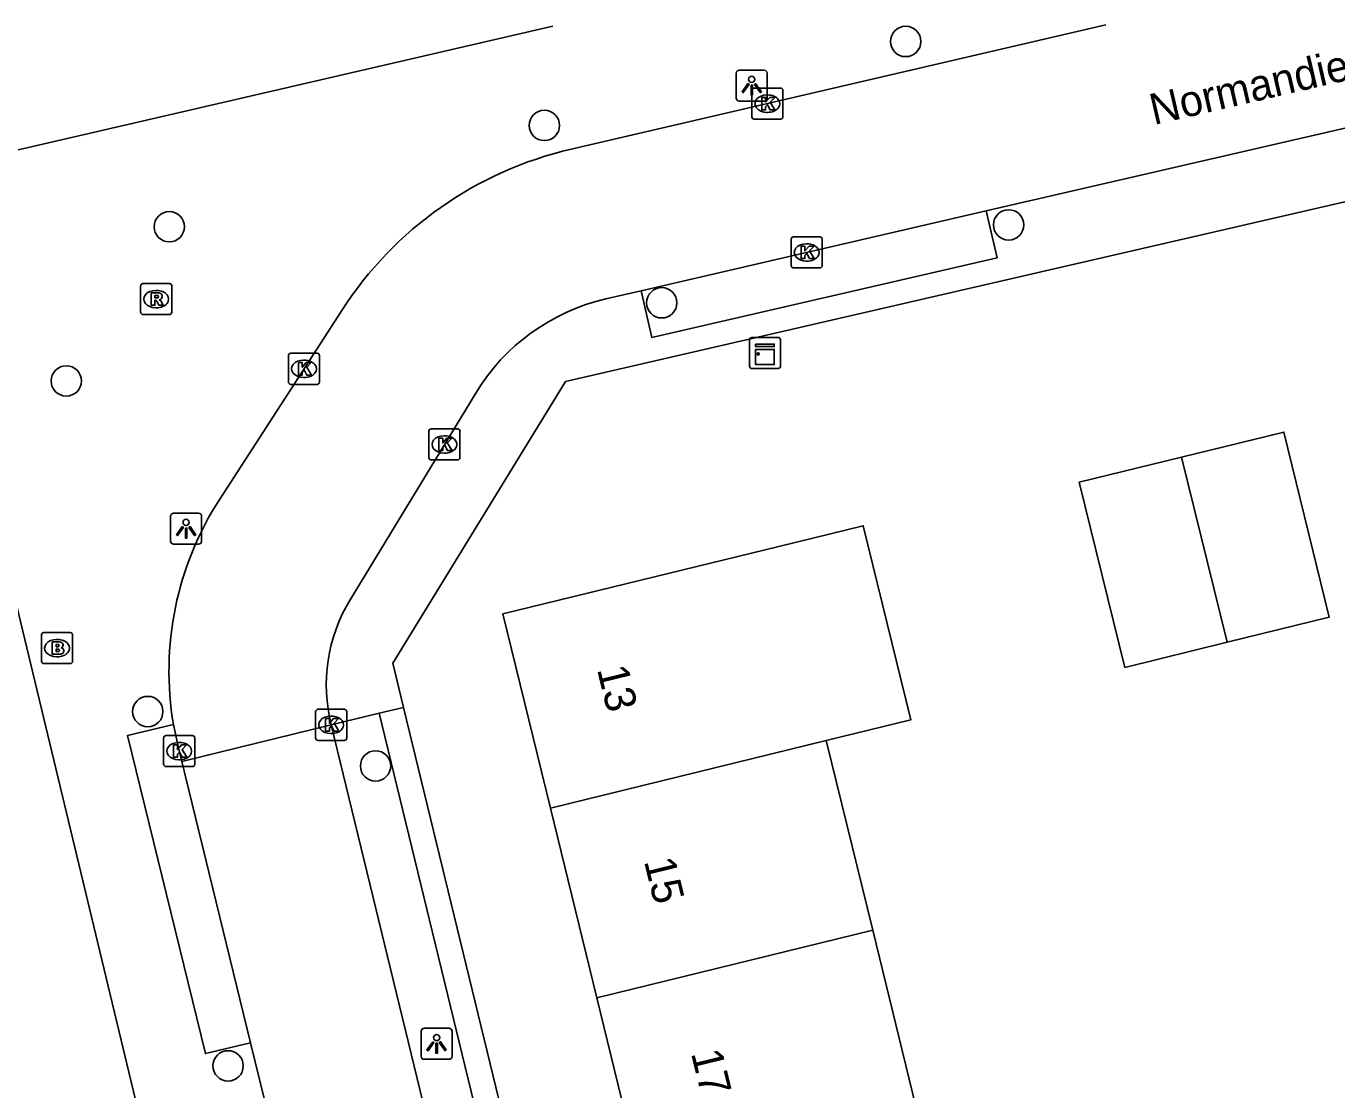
# Model space of a CAD drawing. Extents: x 158461 to 159795, y 387220 to 388672.
# Drawn here: x 159405.05 to 159447.27, y 388083.52 to 388117.78 of the extents above; entities that cross this region are included whole.
import ezdxf

# ---------------------------------------------------------------- set-up
doc = ezdxf.new("R2010")
doc.units = 0
for name, color, linetype in [('IMGEO_Boom', 7, 'Continuous'), ('IMGEO_Brandkraan', 7, 'Continuous'), ('IMGEO_Kast', 7, 'Continuous'), ('IMGEO_Kolk', 7, 'Continuous'), ('IMGEO_Lichtpunt', 7, 'Continuous'), ('IMGEO_Openbare_ruimte_label', 7, 'Continuous'), ('IMGEO_Pand', 7, 'Continuous'), ('IMGEO_Pand_nummerreeks', 7, 'Continuous'), ('IMGEO_Rijbaan_lokaal_open', 7, 'Continuous'), ('IMGEO_Rioolput', 7, 'Continuous'), ('IMGEO_Voetpad_open', 7, 'Continuous')]:
    doc.layers.add(name, color=color, linetype=linetype)

msp = doc.modelspace()

# ---------------------------------------------------------------- linework, layer by layer
at = {"layer": 'IMGEO_Boom'}
for centre in [(159433.383, 388117.288), (159421.74, 388114.583), (159409.656, 388111.32), (159436.699, 388111.38), (159425.522, 388108.87), (159406.337, 388106.352), (159408.962, 388095.703), (159416.301, 388093.951), (159411.55, 388084.289)]:
    msp.add_circle(centre, 0.489, dxfattribs=at)
at = {"layer": 'IMGEO_Brandkraan'}
for p, q in [((159405.538, 388097.321), (159405.538, 388098.173)), ((159405.613, 388098.247), (159406.465, 388098.247)), ((159406.539, 388098.173), (159406.539, 388097.321)), ((159406.026, 388098.027), (159406.051, 388098.027)), ((159406.465, 388097.247), (159405.613, 388097.247)), ((159406.049, 388097.467), (159406.024, 388097.467))]:
    msp.add_line(p, q, dxfattribs=at)
for points in [[(159405.538, 388097.321), (159405.538, 388098.173)], [(159405.613, 388098.247), (159406.465, 388098.247)], [(159406.539, 388098.173), (159406.539, 388097.321)], [(159405.886, 388097.947), (159405.886, 388097.547), (159406.099, 388097.547)], [(159406.117, 388097.947), (159405.886, 388097.947)], [(159406.065, 388097.866), (159406.011, 388097.866), (159406.011, 388097.79)], [(159406.011, 388097.79), (159406.064, 388097.79)], [(159406.073, 388097.714), (159406.011, 388097.714), (159406.011, 388097.633)], [(159406.011, 388097.633), (159406.073, 388097.633)], [(159406.465, 388097.247), (159405.613, 388097.247)]]:
    msp.add_lwpolyline(points, dxfattribs=at)
for centre, radius, start, end in [((159405.615, 388098.171), 0.0765, 91.552, 178.448), ((159405.615, 388098.171), 0.0765, 91.552, 178.448), ((159406.463, 388098.171), 0.0765, 1.552, 88.448), ((159406.463, 388098.171), 0.0765, 1.552, 88.448), ((159406.066, 388097.828), 0.0379, 267.8285, 90.9355), ((159406.074, 388097.673), 0.0404, 269.8759, 90.5077), ((159406.121, 388097.802), 0.145, 59.4692, 91.5367), ((159406.146, 388097.849), 0.0922, 285.5137, 58.1501), ((159406.151, 388097.657), 0.105, 301.3115, 78.989), ((159405.615, 388097.323), 0.0765, 181.552, 268.448), ((159405.615, 388097.323), 0.0765, 181.552, 268.448), ((159406.105, 388097.798), 0.251, 268.6676, 293.5347), ((159406.463, 388097.323), 0.0765, 271.552, 358.448), ((159406.463, 388097.323), 0.0765, 271.552, 358.448)]:
    msp.add_arc(centre, radius, start, end, dxfattribs=at)
for centre, major_axis, ratio, start_param, end_param in [((159406.025, 388097.747), (-0.387, 0.002), 0.722429, 4.712389, 7.853982), ((159406.05, 388097.747), (-0.39, 0.002), 0.717154, 1.570796, 4.712389)]:
    msp.add_ellipse(centre, major_axis=major_axis, ratio=ratio, start_param=start_param, end_param=end_param, dxfattribs=at)
at = {"layer": 'IMGEO_Kast'}
for p, q in [((159428.35, 388106.827), (159428.35, 388107.668)), ((159428.35, 388107.668), (159428.35, 388106.827)), ((159428.425, 388107.752), (159429.266, 388107.752)), ((159429.266, 388107.752), (159428.425, 388107.752)), ((159429.35, 388107.677), (159429.35, 388106.836)), ((159429.35, 388106.836), (159429.35, 388107.677)), ((159429.275, 388106.752), (159428.434, 388106.752)), ((159428.434, 388106.752), (159429.275, 388106.752))]:
    msp.add_line(p, q, dxfattribs=at)
for points in [[(159428.545, 388107.542), (159429.145, 388107.542), (159429.145, 388107.457), (159428.545, 388107.457), (159428.545, 388107.542)], [(159428.545, 388107.367), (159429.145, 388107.367), (159429.145, 388106.878), (159428.545, 388106.878), (159428.545, 388107.367)]]:
    msp.add_lwpolyline(points, dxfattribs=at)
msp.add_circle((159428.629, 388107.216), 0.0377, dxfattribs=at)
for centre, start, end in [((159428.428, 388107.674), 92.4484, 184.2845), ((159428.428, 388107.674), 92.4484, 184.2845), ((159429.272, 388107.674), 2.4484, 94.2845), ((159429.272, 388107.674), 2.4484, 94.2845), ((159428.428, 388106.83), 182.4484, 274.2845), ((159428.428, 388106.83), 182.4484, 274.2845), ((159429.272, 388106.83), 272.4484, 4.2845), ((159429.272, 388106.83), 272.4484, 4.2845)]:
    msp.add_arc(centre, 0.0779, start, end, dxfattribs=at)
at = {"layer": 'IMGEO_Kolk'}
for p, q in [((159428.501, 388115.785), (159429.353, 388115.785)), ((159428.426, 388114.859), (159428.426, 388115.711)), ((159428.914, 388115.565), (159428.939, 388115.565)), ((159429.427, 388115.711), (159429.427, 388114.859)), ((159428.937, 388115.005), (159428.912, 388115.005)), ((159429.353, 388114.785), (159428.501, 388114.785)), ((159429.693, 388110.066), (159429.693, 388110.918)), ((159429.768, 388110.992), (159430.62, 388110.992)), ((159430.181, 388110.772), (159430.206, 388110.772)), ((159430.694, 388110.918), (159430.694, 388110.066)), ((159430.62, 388109.992), (159429.768, 388109.992)), ((159430.204, 388110.212), (159430.179, 388110.212)), ((159413.494, 388106.317), (159413.494, 388107.169)), ((159413.569, 388107.243), (159414.421, 388107.243)), ((159413.982, 388107.023), (159414.007, 388107.023)), ((159414.495, 388107.169), (159414.495, 388106.317)), ((159414.421, 388106.243), (159413.569, 388106.243)), ((159414.005, 388106.463), (159413.98, 388106.463)), ((159418.096, 388104.807), (159418.948, 388104.807)), ((159418.021, 388103.881), (159418.021, 388104.733)), ((159418.509, 388104.587), (159418.534, 388104.587)), ((159419.022, 388104.733), (159419.022, 388103.881)), ((159418.532, 388104.027), (159418.507, 388104.027)), ((159418.948, 388103.807), (159418.096, 388103.807)), ((159414.371, 388094.848), (159414.371, 388095.7)), ((159414.446, 388095.774), (159415.298, 388095.774)), ((159414.859, 388095.554), (159414.884, 388095.554)), ((159415.372, 388095.7), (159415.372, 388094.848)), ((159409.474, 388094.002), (159409.474, 388094.854)), ((159409.549, 388094.928), (159410.401, 388094.928)), ((159409.962, 388094.708), (159409.987, 388094.708)), ((159410.475, 388094.854), (159410.475, 388094.002)), ((159415.298, 388094.774), (159414.446, 388094.774)), ((159414.882, 388094.994), (159414.857, 388094.994)), ((159410.401, 388093.928), (159409.549, 388093.928)), ((159409.985, 388094.148), (159409.96, 388094.148))]:
    msp.add_line(p, q, dxfattribs=at)
for points in [[(159428.501, 388115.785), (159429.353, 388115.785)], [(159428.426, 388114.859), (159428.426, 388115.711)], [(159428.747, 388115.485), (159428.87, 388115.485), (159428.87, 388115.334), (159429, 388115.485), (159429.164, 388115.485), (159429.018, 388115.334), (159429.171, 388115.085), (159429.019, 388115.085), (159428.934, 388115.249), (159428.87, 388115.182), (159428.87, 388115.085), (159428.747, 388115.085), (159428.747, 388115.485)], [(159429.427, 388115.711), (159429.427, 388114.859)], [(159429.353, 388114.785), (159428.501, 388114.785)], [(159429.693, 388110.066), (159429.693, 388110.918)], [(159429.768, 388110.992), (159430.62, 388110.992)], [(159430.694, 388110.918), (159430.694, 388110.066)], [(159430.014, 388110.692), (159430.137, 388110.692), (159430.137, 388110.541), (159430.267, 388110.692), (159430.431, 388110.692), (159430.285, 388110.541), (159430.438, 388110.292), (159430.286, 388110.292), (159430.201, 388110.456), (159430.137, 388110.389), (159430.137, 388110.292), (159430.014, 388110.292), (159430.014, 388110.692)], [(159430.62, 388109.992), (159429.768, 388109.992)], [(159413.494, 388106.317), (159413.494, 388107.169)], [(159413.569, 388107.243), (159414.421, 388107.243)], [(159413.815, 388106.943), (159413.938, 388106.943), (159413.938, 388106.792), (159414.068, 388106.943), (159414.232, 388106.943), (159414.086, 388106.792), (159414.239, 388106.543), (159414.087, 388106.543), (159414.002, 388106.707), (159413.938, 388106.64), (159413.938, 388106.543), (159413.815, 388106.543), (159413.815, 388106.943)], [(159414.495, 388107.169), (159414.495, 388106.317)], [(159414.421, 388106.243), (159413.569, 388106.243)], [(159418.096, 388104.807), (159418.948, 388104.807)], [(159418.021, 388103.881), (159418.021, 388104.733)], [(159418.342, 388104.507), (159418.465, 388104.507), (159418.465, 388104.356), (159418.595, 388104.507), (159418.759, 388104.507), (159418.613, 388104.356), (159418.766, 388104.107), (159418.614, 388104.107), (159418.529, 388104.271), (159418.465, 388104.204), (159418.465, 388104.107), (159418.342, 388104.107), (159418.342, 388104.507)], [(159419.022, 388104.733), (159419.022, 388103.881)], [(159418.948, 388103.807), (159418.096, 388103.807)], [(159414.371, 388094.848), (159414.371, 388095.7)], [(159414.446, 388095.774), (159415.298, 388095.774)], [(159415.372, 388095.7), (159415.372, 388094.848)], [(159414.692, 388095.474), (159414.815, 388095.474), (159414.815, 388095.323), (159414.945, 388095.474), (159415.109, 388095.474), (159414.963, 388095.323), (159415.116, 388095.074), (159414.964, 388095.074), (159414.879, 388095.238), (159414.815, 388095.171), (159414.815, 388095.074), (159414.692, 388095.074), (159414.692, 388095.474)], [(159409.474, 388094.002), (159409.474, 388094.854)], [(159409.549, 388094.928), (159410.401, 388094.928)], [(159410.475, 388094.854), (159410.475, 388094.002)], [(159415.298, 388094.774), (159414.446, 388094.774)], [(159409.795, 388094.628), (159409.918, 388094.628), (159409.918, 388094.477), (159410.048, 388094.628), (159410.212, 388094.628), (159410.066, 388094.477), (159410.219, 388094.228), (159410.067, 388094.228), (159409.982, 388094.392), (159409.918, 388094.325), (159409.918, 388094.228), (159409.795, 388094.228), (159409.795, 388094.628)], [(159410.401, 388093.928), (159409.549, 388093.928)]]:
    msp.add_lwpolyline(points, dxfattribs=at)
for centre, start, end in [((159428.503, 388115.709), 91.552, 178.448), ((159428.503, 388115.709), 91.552, 178.448), ((159429.351, 388115.709), 1.552, 88.448), ((159429.351, 388115.709), 1.552, 88.448), ((159428.503, 388114.861), 181.552, 268.448), ((159428.503, 388114.861), 181.552, 268.448), ((159429.351, 388114.861), 271.552, 358.448), ((159429.351, 388114.861), 271.552, 358.448), ((159429.77, 388110.916), 91.552, 178.448), ((159429.77, 388110.916), 91.552, 178.448), ((159430.618, 388110.916), 1.552, 88.448), ((159430.618, 388110.916), 1.552, 88.448), ((159429.77, 388110.068), 181.552, 268.448), ((159429.77, 388110.068), 181.552, 268.448), ((159430.618, 388110.068), 271.552, 358.448), ((159430.618, 388110.068), 271.552, 358.448), ((159413.571, 388107.167), 91.552, 178.448), ((159413.571, 388107.167), 91.552, 178.448), ((159414.419, 388107.167), 1.552, 88.448), ((159414.419, 388107.167), 1.552, 88.448), ((159413.571, 388106.319), 181.552, 268.448), ((159413.571, 388106.319), 181.552, 268.448), ((159414.419, 388106.319), 271.552, 358.448), ((159414.419, 388106.319), 271.552, 358.448), ((159418.098, 388104.731), 91.552, 178.448), ((159418.098, 388104.731), 91.552, 178.448), ((159418.946, 388104.731), 1.552, 88.448), ((159418.946, 388104.731), 1.552, 88.448), ((159418.098, 388103.883), 181.552, 268.448), ((159418.098, 388103.883), 181.552, 268.448), ((159418.946, 388103.883), 271.552, 358.448), ((159418.946, 388103.883), 271.552, 358.448), ((159414.448, 388095.698), 91.552, 178.448), ((159414.448, 388095.698), 91.552, 178.448), ((159415.296, 388095.698), 1.552, 88.448), ((159415.296, 388095.698), 1.552, 88.448), ((159409.551, 388094.852), 91.552, 178.448), ((159409.551, 388094.852), 91.552, 178.448), ((159410.399, 388094.852), 1.552, 88.448), ((159410.399, 388094.852), 1.552, 88.448), ((159414.448, 388094.85), 181.552, 268.448), ((159414.448, 388094.85), 181.552, 268.448), ((159415.296, 388094.85), 271.552, 358.448), ((159415.296, 388094.85), 271.552, 358.448), ((159409.551, 388094.004), 181.552, 268.448), ((159409.551, 388094.004), 181.552, 268.448), ((159410.399, 388094.004), 271.552, 358.448), ((159410.399, 388094.004), 271.552, 358.448)]:
    msp.add_arc(centre, 0.0765, start, end, dxfattribs=at)
for centre, major_axis, ratio, start_param, end_param in [((159428.913, 388115.285), (-0.387, 0.002), 0.722429, 4.712389, 7.853982), ((159428.938, 388115.285), (-0.39, 0.002), 0.717154, 1.570796, 4.712389), ((159430.18, 388110.492), (-0.387, 0.002), 0.722429, 4.712389, 7.853982), ((159430.205, 388110.492), (-0.39, 0.002), 0.717154, 1.570796, 4.712389), ((159413.981, 388106.743), (-0.387, 0.002), 0.722429, 4.712389, 7.853982), ((159414.006, 388106.743), (-0.39, 0.002), 0.717154, 1.570796, 4.712389), ((159418.508, 388104.307), (-0.387, 0.002), 0.722429, 4.712389, 7.853982), ((159418.533, 388104.307), (-0.39, 0.002), 0.717154, 1.570796, 4.712389), ((159414.858, 388095.274), (-0.387, 0.002), 0.722429, 4.712389, 7.853982), ((159414.883, 388095.274), (-0.39, 0.002), 0.717154, 1.570796, 4.712389), ((159409.961, 388094.428), (-0.387, 0.002), 0.722429, 4.712389, 7.853982), ((159409.986, 388094.428), (-0.39, 0.002), 0.717154, 1.570796, 4.712389)]:
    msp.add_ellipse(centre, major_axis=major_axis, ratio=ratio, start_param=start_param, end_param=end_param, dxfattribs=at)
at = {"layer": 'IMGEO_Lichtpunt'}
for p, q in [((159427.922, 388116.269), (159427.922, 388115.462)), ((159427.922, 388116.269), (159427.922, 388115.462)), ((159428.824, 388116.364), (159428.016, 388116.364)), ((159428.824, 388116.364), (159428.016, 388116.364)), ((159428.918, 388115.462), (159428.918, 388116.269)), ((159428.918, 388115.462), (159428.918, 388116.269)), ((159428.016, 388115.368), (159428.824, 388115.368)), ((159428.016, 388115.368), (159428.824, 388115.368)), ((159409.699, 388101.998), (159409.699, 388101.191)), ((159409.699, 388101.998), (159409.699, 388101.191)), ((159410.601, 388102.093), (159409.793, 388102.093)), ((159410.601, 388102.093), (159409.793, 388102.093)), ((159410.695, 388101.191), (159410.695, 388101.998)), ((159410.695, 388101.191), (159410.695, 388101.998)), ((159409.793, 388101.097), (159410.601, 388101.097)), ((159409.793, 388101.097), (159410.601, 388101.097)), ((159417.77, 388085.403), (159417.77, 388084.596)), ((159417.77, 388085.403), (159417.77, 388084.596)), ((159418.672, 388085.498), (159417.864, 388085.498)), ((159418.672, 388085.498), (159417.864, 388085.498)), ((159418.766, 388084.596), (159418.766, 388085.403)), ((159418.766, 388084.596), (159418.766, 388085.403)), ((159417.864, 388084.502), (159418.672, 388084.502)), ((159417.864, 388084.502), (159418.672, 388084.502))]:
    msp.add_line(p, q, dxfattribs=at)
for points in [[(159428.296, 388115.933), (159428.335, 388115.905), (159428.147, 388115.643), (159428.109, 388115.67), (159428.296, 388115.933)], [(159428.398, 388115.885), (159428.445, 388115.885), (159428.445, 388115.563), (159428.398, 388115.563), (159428.398, 388115.885)], [(159428.508, 388115.905), (159428.546, 388115.932), (159428.733, 388115.67), (159428.694, 388115.642), (159428.508, 388115.905)], [(159410.073, 388101.662), (159410.112, 388101.634), (159409.924, 388101.372), (159409.886, 388101.399), (159410.073, 388101.662)], [(159410.175, 388101.614), (159410.222, 388101.614), (159410.222, 388101.292), (159410.175, 388101.292), (159410.175, 388101.614)], [(159410.285, 388101.634), (159410.323, 388101.661), (159410.51, 388101.399), (159410.471, 388101.371), (159410.285, 388101.634)], [(159418.144, 388085.067), (159418.183, 388085.039), (159417.995, 388084.777), (159417.957, 388084.804), (159418.144, 388085.067)], [(159418.246, 388085.019), (159418.293, 388085.019), (159418.293, 388084.697), (159418.246, 388084.697), (159418.246, 388085.019)], [(159418.356, 388085.039), (159418.394, 388085.066), (159418.581, 388084.804), (159418.542, 388084.776), (159418.356, 388085.039)]]:
    msp.add_lwpolyline(points, dxfattribs=at)
for centre in [(159428.421, 388116.067), (159410.198, 388101.796), (159418.269, 388085.201)]:
    msp.add_circle(centre, 0.0994, dxfattribs=at)
for centre, start, end in [((159428.016, 388116.269), 90, 180), ((159428.016, 388116.269), 90, 180), ((159428.824, 388116.269), 0, 90), ((159428.824, 388116.269), 0, 90), ((159428.016, 388115.462), 180, 270), ((159428.016, 388115.462), 180, 270), ((159428.824, 388115.462), 270, 0), ((159428.824, 388115.462), 270, 360), ((159409.793, 388101.998), 90, 180), ((159409.793, 388101.998), 90, 180), ((159410.601, 388101.998), 0, 90), ((159410.601, 388101.998), 0, 90), ((159409.793, 388101.191), 180, 270), ((159409.793, 388101.191), 180, 270), ((159410.601, 388101.191), 270, 0), ((159410.601, 388101.191), 270, 360), ((159417.864, 388085.403), 90, 180), ((159417.864, 388085.403), 90, 180), ((159418.672, 388085.403), 0, 90), ((159418.672, 388085.403), 0, 90), ((159417.864, 388084.596), 180, 270), ((159417.864, 388084.596), 180, 270), ((159418.672, 388084.596), 270, 0), ((159418.672, 388084.596), 270, 360)]:
    msp.add_arc(centre, 0.0946, start, end, dxfattribs=at)
at = {"layer": 'IMGEO_Pand'}
for points in [[(159442.269, 388103.897), (159445.566, 388104.707), (159447.031, 388098.744), (159443.735, 388097.934)], [(159443.735, 388097.934), (159440.439, 388097.124), (159438.974, 388103.087), (159442.269, 388103.897)], [(159442.269, 388103.897), (159443.735, 388097.934)], [(159421.933, 388092.591), (159420.402, 388098.846), (159429.292, 388101.023), (159432.015, 388101.69), (159433.548, 388095.438), (159430.823, 388094.77)], [(159421.933, 388092.591), (159430.823, 388094.77)], [(159430.823, 388094.77), (159432.32, 388088.656)], [(159423.43, 388086.478), (159421.933, 388092.591)], [(159432.32, 388088.656), (159423.43, 388086.478)], [(159432.32, 388088.656), (159433.816, 388082.544)], [(159424.926, 388080.366), (159423.43, 388086.478)]]:
    msp.add_lwpolyline(points, dxfattribs=at)
at = {"layer": 'IMGEO_Rijbaan_lokaal_open'}
for points in [[(159422.606, 388113.82), (159439.834, 388117.826)], [(159447.536, 388114.499), (159435.978, 388111.828)], [(159424.858, 388109.258), (159435.978, 388111.828)], [(159424.858, 388109.258), (159423.721, 388108.995)], [(159411.28, 388102.544), (159415.213, 388108.627)], [(159419.529, 388105.964), (159415.481, 388099.3)], [(159410.056, 388094.09), (159409.938, 388094.573), (159409.79, 388095.288)], [(159414.874, 388095.271), (159410.056, 388094.09)], [(159426.825, 388046.131), (159414.874, 388095.271)], [(159410.056, 388094.09), (159412.276, 388085.035)], [(159412.276, 388085.035), (159415.355, 388072.477)]]:
    msp.add_lwpolyline(points, dxfattribs=at)
for centre, radius, start, end in [((159425.326, 388102.088), 12.043, 103.0544, 147.1156), ((159425.223, 388102.503), 6.663, 103.028, 148.7092), ((159419.844, 388097.004), 10.199, 147.1034, 189.6882), ((159419.992, 388096.56), 5.278, 148.7286, 194.1362)]:
    msp.add_arc(centre, radius, start, end, dxfattribs=at)
at = {"layer": 'IMGEO_Rioolput'}
for p, q in [((159408.808, 388109.489), (159409.66, 388109.489)), ((159408.733, 388108.563), (159408.733, 388109.415)), ((159409.221, 388109.269), (159409.246, 388109.269)), ((159409.734, 388109.415), (159409.734, 388108.563)), ((159409.244, 388108.709), (159409.219, 388108.709)), ((159409.66, 388108.489), (159408.808, 388108.489))]:
    msp.add_line(p, q, dxfattribs=at)
for points in [[(159408.808, 388109.489), (159409.66, 388109.489)], [(159408.733, 388108.563), (159408.733, 388109.415)], [(159409.322, 388109.187), (159409.07, 388109.189), (159409.07, 388108.789)], [(159409.248, 388109.108), (159409.194, 388109.108), (159409.194, 388109.027)], [(159409.194, 388109.027), (159409.246, 388109.027)], [(159409.734, 388109.415), (159409.734, 388108.563)], [(159409.07, 388108.789), (159409.194, 388108.789), (159409.194, 388108.951), (159409.205, 388108.951)], [(159409.252, 388108.922), (159409.323, 388108.789), (159409.463, 388108.789), (159409.398, 388108.915)], [(159409.66, 388108.489), (159408.808, 388108.489)]]:
    msp.add_lwpolyline(points, dxfattribs=at)
for centre, radius, start, end in [((159408.81, 388109.413), 0.0765, 91.552, 178.448), ((159408.81, 388109.413), 0.0765, 91.552, 178.448), ((159409.658, 388109.413), 0.0765, 1.552, 88.448), ((159409.658, 388109.413), 0.0765, 1.552, 88.448), ((159409.23, 388109.216), 0.19, 274.7715, 282.9687), ((159409.254, 388109.012), 0.0964, 77.0061, 93.1865), ((159409.268, 388109.069), 0.0378, 276.6634, 79.6772), ((159409.321, 388109.077), 0.109, 350.3612, 89.416), ((159409.319, 388109.077), 0.112, 277.5842, 350.9817), ((159409.204, 388108.898), 0.0533, 26.0293, 88.6989), ((159409.303, 388108.862), 0.108, 29.5134, 73.7905), ((159408.81, 388108.565), 0.0765, 181.552, 268.448), ((159408.81, 388108.565), 0.0765, 181.552, 268.448), ((159409.658, 388108.565), 0.0765, 271.552, 358.448), ((159409.658, 388108.565), 0.0765, 271.552, 358.448)]:
    msp.add_arc(centre, radius, start, end, dxfattribs=at)
for centre, major_axis, ratio, start_param, end_param in [((159409.22, 388108.989), (-0.387, 0.002), 0.722429, 4.712389, 7.853982), ((159409.245, 388108.989), (-0.39, 0.002), 0.717154, 1.570796, 4.712389)]:
    msp.add_ellipse(centre, major_axis=major_axis, ratio=ratio, start_param=start_param, end_param=end_param, dxfattribs=at)
at = {"layer": 'IMGEO_Voetpad_open'}
for points in [[(159484.875, 388120.742), (159443.947, 388111.299), (159437.332, 388109.772), (159422.425, 388106.333), (159416.855, 388097.261), (159417.201, 388095.838)], [(159402.036, 388113.167), (159422.012, 388117.782)], [(159435.978, 388111.828), (159436.326, 388110.318), (159425.206, 388107.749), (159424.858, 388109.258)], [(159402.706, 388107.54), (159409.368, 388079.848)], [(159414.874, 388095.271), (159416.416, 388095.647)], [(159416.416, 388095.647), (159417.201, 388095.838)], [(159416.416, 388095.647), (159428.368, 388046.504), (159426.825, 388046.131)], [(159417.201, 388095.838), (159430.095, 388042.806)], [(159409.79, 388095.288), (159408.306, 388094.928), (159410.818, 388084.682), (159412.276, 388085.035)]]:
    msp.add_lwpolyline(points, dxfattribs=at)

# ---------------------------------------------------------------- texts
at = {"layer": 'IMGEO_Openbare_ruimte_label'}
msp.add_text('Normandielaan', height=1, rotation=13.0633, dxfattribs=at).set_placement((159441.376, 388114.593))
at = {"layer": 'IMGEO_Pand_nummerreeks'}
for s, p in [('13', (159423.432, 388097.068)), ('15', (159424.946, 388090.884)), ('17', (159426.46, 388084.7))]:
    msp.add_text(s, height=1, rotation=283.7569, dxfattribs=at).set_placement(p)

doc.saveas('drawing.dxf')
